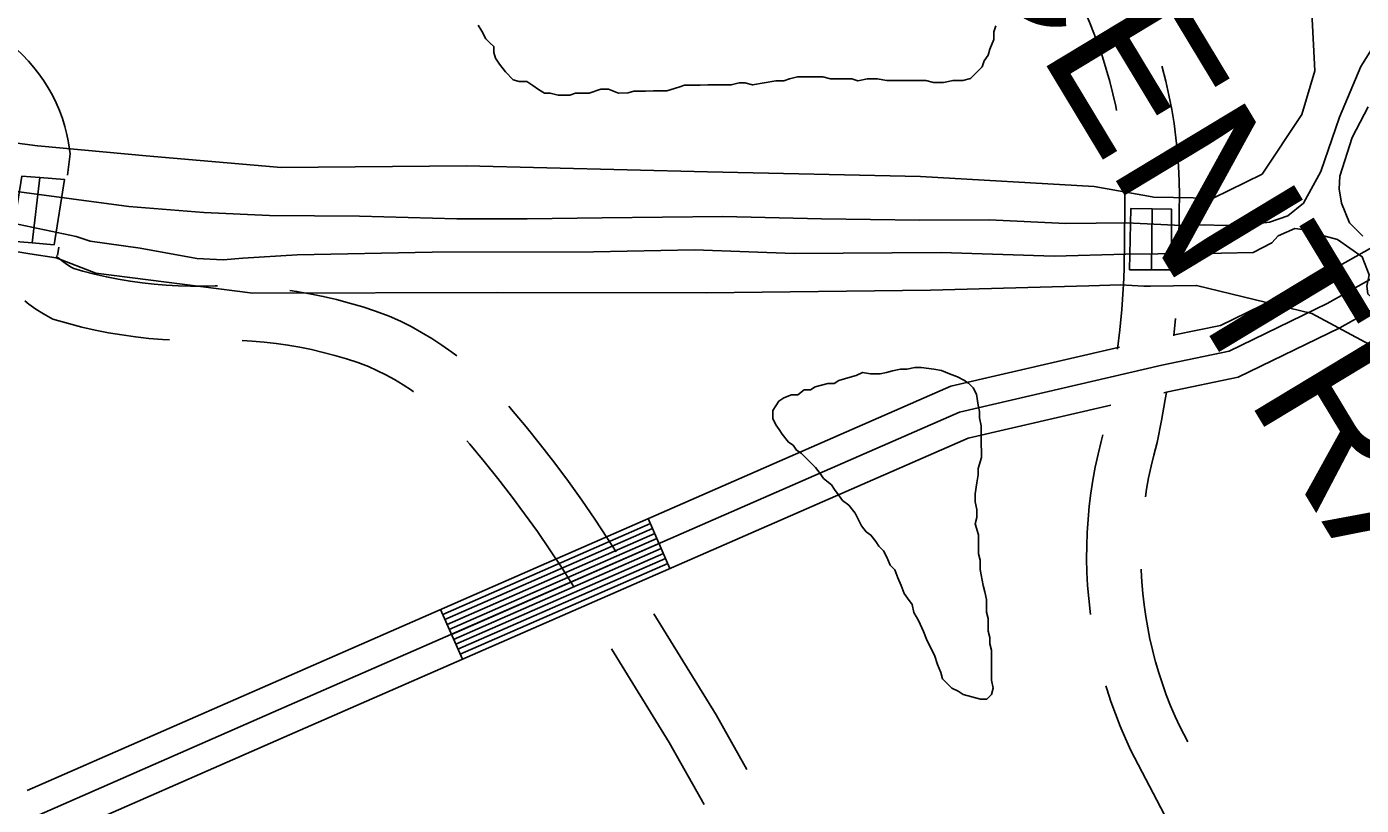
# Model space of a CAD drawing. Extents: x 3297735 to 3335592, y 670436 to 695807.
# Drawn here: x 3328412 to 3329148, y 690145 to 690575 of the extents above; entities that cross this region are included whole.
import ezdxf

# ---------------------------------------------------------------- set-up
doc = ezdxf.new("R2010")
doc.units = 0
for name, color, linetype in [('V-BRDG-OTLN', 7, 'Continuous'), ('V-RAIL-IDEN', 7, 'Continuous'), ('V-ROAD-CNTR', 7, 'Continuous'), ('V-SITE-OTLN', 7, 'Continuous'), ('V-TOPO-SHOR', 7, 'Continuous')]:
    doc.layers.add(name, color=color, linetype=linetype)

msp = doc.modelspace()

# ---------------------------------------------------------------- linework, layer by layer
at = {"layer": 'V-BRDG-OTLN'}
for p, q in [((3328415.33, 690455.37), (3328419.72, 690491.36)), ((3329032.76, 690440.45), (3329033.04, 690474.1))]:
    msp.add_line(p, q, dxfattribs=at)
for points in [[(3328404.07, 690456.33), (3328409.73, 690492.16), (3328419.72, 690491.36), (3328433.28, 690490.27), (3328427.49, 690454.31), (3328415.33, 690455.37)], [(3329020.68, 690440.49), (3329021.27, 690474.24), (3329033.04, 690474.1), (3329043.77, 690473.96), (3329043.86, 690440.42), (3329032.76, 690440.45)]]:
    msp.add_lwpolyline(points, close=True, dxfattribs=at)
at = {"layer": 'V-ROAD-CNTR'}
for p, q in [((3328755.17, 690303.27), (3328767.19, 690275.78)), ((3328640.65, 690253.19), (3328652.67, 690225.7))]:
    msp.add_line(p, q, dxfattribs=at)
for points in [[(3329013.47, 690528.29), (3329013.01, 690530.66), (3329011.48, 690537.56), (3329009.74, 690544.41), (3329007.81, 690551.21), (3329005.68, 690557.95), (3329003.33, 690564.71), (3329001.03, 690570.97), (3328998.57, 690577.07), (3328995.92, 690583.08), (3328993.1, 690589.02), (3328990.08, 690594.86), (3328986.89, 690600.61), (3328983.52, 690606.25), (3328979.72, 690612.2), (3328975.15, 690619.93)], [(3328435, 690492.72), (3328436.44, 690504.4), (3328435.51, 690510.58), (3328435.29, 690511.7), (3328434.59, 690515.12), (3328433.44, 690519.59), (3328432.06, 690524.01), (3328430.45, 690528.34), (3328428.62, 690532.58), (3328426.58, 690536.74), (3328424.32, 690540.78), (3328421.85, 690544.69), (3328419.19, 690548.47), (3328416.34, 690552.12), (3328413.31, 690555.62), (3328410.1, 690558.95), (3328406.72, 690562.12), (3328402.85, 690565.39), (3328390.46, 690573.73)], [(3329045.48, 690404.59), (3329070.75, 690409.84), (3329122.75, 690435.15), (3329231.57, 690496.18), (3329312.5, 690555.15)], [(3329047.87, 690453.62), (3329048.04, 690473.95), (3329048.11, 690480.59), (3329048.13, 690481.63), (3329047.99, 690489.56), (3329047.63, 690497.48), (3329047.03, 690505.39), (3329046.21, 690513.28), (3329045.16, 690521.15), (3329043.89, 690528.97), (3329042.39, 690536.76), (3329040.66, 690544.51), (3329038.71, 690552.2), (3329038.56, 690552.75)], [(3326825.6, 689868.97), (3327447.21, 689933.78), (3328086.32, 690003.44), (3328112.91, 690009.15), (3328162.33, 690027.25), (3328551.33, 690197.76), (3328926.85, 690361.97), (3329038.45, 690387.81), (3329075.63, 690395.53), (3329129.71, 690421.86), (3329239.68, 690483.53), (3329321.33, 690543.03)], [(3329039.52, 690372.66), (3329041.67, 690373.16), (3329080.51, 690381.22), (3329136.66, 690408.56), (3329247.8, 690470.88), (3329330.17, 690530.91)], [(3329014.08, 690396.79), (3329015.3, 690407.4), (3329016.35, 690418.62), (3329017.18, 690429.85), (3329017.3, 690432.27), (3329017.76, 690440.91), (3329018.04, 690474.25), (3329018.12, 690480.94), (3329018.12, 690481.55), (3329018, 690488.61)], [(3328429.38, 690448.35), (3328430.15, 690453.02)], [(3328428.74, 690448.18), (3328429.82, 690447.17), (3328432.07, 690445.3), (3328434.43, 690443.58), (3328436.91, 690442), (3328438.4, 690441.18), (3328443.39, 690439.75), (3328449.84, 690438.09), (3328456.34, 690436.61), (3328462.88, 690435.32), (3328469.46, 690434.22), (3328476.06, 690433.29), (3328482.69, 690432.56), (3328489.33, 690432.01), (3328496, 690431.65), (3328502.66, 690431.48), (3328509.32, 690431.49), (3328516.38, 690431.72), (3328517.68, 690431.72)], [(3328411.43, 690423.44), (3328413.64, 690421.61), (3328417.53, 690418.78), (3328421.59, 690416.19), (3328426.87, 690413.27), (3328435.52, 690410.79), (3328442.79, 690408.92), (3328450.12, 690407.26), (3328457.49, 690405.81), (3328464.9, 690404.56), (3328472.33, 690403.52), (3328479.8, 690402.69), (3328487.29, 690402.08), (3328491.22, 690401.87)], [(3328557.55, 690429.08), (3328561.22, 690428.56), (3328568.61, 690427.27), (3328575.96, 690425.77), (3328583.26, 690424.06), (3328590.51, 690422.13), (3328597.7, 690420), (3328604.82, 690417.66), (3328612.24, 690414.98), (3328618.55, 690412.1), (3328624.45, 690409.14), (3328630.23, 690405.96), (3328635.89, 690402.56), (3328641.42, 690398.96), (3328646.81, 690395.14), (3328649.57, 690393.03)], [(3329045.11, 690404.06), (3329045.14, 690404.29), (3329046.02, 690413.7)], [(3328531.21, 690401.5), (3328536.76, 690401.19), (3328543.36, 690400.62), (3328549.95, 690399.87), (3328556.51, 690398.93), (3328563.04, 690397.79), (3328569.53, 690396.47), (3328575.98, 690394.95), (3328582.39, 690393.25), (3328588.74, 690391.36), (3328595.04, 690389.3), (3328600.9, 690387.18), (3328605.58, 690385.04), (3328610.48, 690382.58), (3328615.28, 690379.95), (3328619.97, 690377.13), (3328624.56, 690374.14), (3328625.79, 690373.27)], [(3328412.65, 690153.35), (3328545.31, 690211.5), (3328922.11, 690376.27), (3329015.18, 690397.82)], [(3329029.35, 690315.24), (3329030.01, 690319.55), (3329031.16, 690325.85), (3329032.5, 690332.11), (3329034.02, 690338.34), (3329035.92, 690345.26), (3329038.31, 690357.3), (3329040.37, 690368.99), (3329040.96, 690372.77)], [(3328418.25, 690123.05), (3328557.34, 690184.02), (3328931.59, 690347.67), (3329010.36, 690365.91)], [(3328678.28, 690365.32), (3328679.83, 690363.45), (3328687.87, 690353.82), (3328695.83, 690343.92), (3328703.6, 690333.88), (3328711.19, 690323.69), (3328718.59, 690313.37), (3328725.8, 690302.91), (3328732.81, 690292.32), (3328737.54, 690284.89)], [(3328999.13, 690250.46), (3328998.92, 690251.96), (3328998.12, 690259.2), (3328997.52, 690266.46), (3328997.14, 690273.73), (3328996.98, 690281.01), (3328997.02, 690288.29), (3328997.28, 690295.57), (3328997.75, 690302.84), (3328998.43, 690310.09), (3328999.32, 690317.32), (3329000.42, 690324.52), (3329001.73, 690331.68), (3329003.25, 690338.8), (3329004.98, 690345.87), (3329005.99, 690349.55)], [(3328655.11, 690346.26), (3328656.77, 690344.26), (3328664.66, 690334.81), (3328672.27, 690325.34), (3328679.71, 690315.73), (3328686.97, 690305.99), (3328694.05, 690296.11), (3328700.94, 690286.11), (3328707.65, 690275.98), (3328714.17, 690265.73), (3328714.19, 690265.7)], [(3328641.85, 690250.44), (3328756.38, 690300.52)], [(3328643.05, 690247.69), (3328757.58, 690297.77)], [(3328644.25, 690244.94), (3328758.78, 690295.02)], [(3328645.46, 690242.19), (3328759.99, 690292.28)], [(3328646.66, 690239.44), (3328761.19, 690289.53)], [(3328647.86, 690236.7), (3328762.39, 690286.78)], [(3328649.06, 690233.95), (3328763.59, 690284.03)], [(3328650.26, 690231.2), (3328764.79, 690281.28)], [(3328651.47, 690228.45), (3328766, 690278.53)], [(3329033.4, 690230.31), (3329031.91, 690236.76), (3329030.65, 690243.04), (3329029.58, 690249.36), (3329028.69, 690255.7), (3329027.98, 690262.07), (3329027.46, 690268.46), (3329027.13, 690274.86), (3329027.11, 690275.36)], [(3328758.28, 690250.7), (3328792.61, 690195.04), (3328809.59, 690164.89)], [(3328734.89, 690231.49), (3328766.76, 690179.8), (3328786.03, 690145.58)], [(3329052.76, 690180.13), (3329048.36, 690188.55), (3329045.75, 690194.22), (3329043.25, 690200.11), (3329040.92, 690206.07), (3329038.76, 690212.09), (3329036.78, 690218.18), (3329034.98, 690224.33), (3329033.3, 690230.73)], [(3329050.45, 690120.9), (3329041.94, 690136.08), (3329021.43, 690175.32), (3329018.32, 690182.07), (3329015.47, 690188.77), (3329012.82, 690195.55), (3329010.37, 690202.4), (3329008.12, 690209.32), (3329007.63, 690210.99)]]:
    msp.add_lwpolyline(points, dxfattribs=at)
at = {"layer": 'V-SITE-OTLN'}
for points in [[(3328855.19, 690988.97), (3328927.03, 690876.74), (3329009.85, 690750.67), (3329060.43, 690672.69), (3329110.25, 690606.39), (3329121.26, 690582.33), (3329122.81, 690550.21), (3329115.57, 690526.1), (3329093.76, 690493.19), (3329066.78, 690479.98), (3329033.93, 690480.62), (3329033.12, 690480.76), (3329001.06, 690486.38), (3328905.41, 690491.97), (3328787.88, 690494.58), (3328655, 690497.88), (3328552.8, 690496.88), (3328478.32, 690503.25), (3328420.59, 690508.73), (3328418.45, 690508.93), (3328346.88, 690518.23)], [(3328406.42, 690450.59), (3328414.18, 690449.34), (3328428.7, 690447), (3328450.62, 690438.66), (3328537.16, 690427.58), (3328672.21, 690427.93), (3328787.18, 690427.87), (3328910.92, 690429.29), (3328998.14, 690431.71), (3329015.66, 690432.13), (3329028.44, 690431.43), (3329032.28, 690431.48), (3329057.64, 690431.87), (3329121.19, 690416.34), (3329152.99, 690399.27), (3329189.24, 690358.12), (3329214.33, 690314.55), (3329283.06, 690200.39), (3329378.56, 690046.4)]]:
    msp.add_lwpolyline(points, dxfattribs=at)
at = {"layer": 'V-TOPO-SHOR'}
for points in [[(3328946.86, 690575.03), (3328945.79, 690571.81), (3328945.8, 690567.51), (3328943.67, 690562.14), (3328942.61, 690558.92), (3328940.47, 690555.69), (3328939.4, 690552.47), (3328937.26, 690550.31), (3328935.12, 690548.16), (3328932.98, 690546.01), (3328928.69, 690544.93), (3328923.32, 690544.91), (3328917.96, 690543.82), (3328912.59, 690543.81), (3328908.29, 690544.87), (3328905.08, 690544.86), (3328900.78, 690544.85), (3328897.56, 690544.84), (3328894.34, 690544.83), (3328890.05, 690544.82), (3328886.83, 690544.81), (3328881.46, 690545.87), (3328876.09, 690545.86), (3328870.73, 690544.77), (3328867.5, 690545.83), (3328858.92, 690545.82), (3328855.69, 690545.8), (3328851.4, 690546.87), (3328846.03, 690546.85), (3328840.66, 690546.84), (3328837.44, 690546.83), (3328833.15, 690545.74), (3328829.94, 690544.66), (3328825.64, 690544.65), (3328819.2, 690543.56), (3328812.77, 690542.47), (3328808.47, 690543.53), (3328805.25, 690543.53), (3328800.96, 690542.44), (3328791.3, 690542.42), (3328788.08, 690542.41), (3328783.78, 690542.39), (3328780.56, 690542.39), (3328775.2, 690542.37), (3328771.98, 690541.29), (3328765.54, 690539.13), (3328761.25, 690539.12), (3328758.03, 690539.11), (3328753.74, 690539.09), (3328750.52, 690539.09), (3328747.3, 690539.08), (3328744.08, 690538), (3328738.71, 690537.98), (3328733.34, 690540.11), (3328729.04, 690540.1), (3328722.61, 690537.94), (3328718.32, 690537.93), (3328715.1, 690537.92), (3328711.88, 690536.84), (3328708.66, 690536.83), (3328705.44, 690536.82), (3328701.14, 690537.88), (3328697.92, 690537.88), (3328694.7, 690540.01), (3328691.47, 690542.15), (3328688.24, 690544.29), (3328683.95, 690544.28), (3328680.73, 690545.34), (3328676.42, 690549.63), (3328673.19, 690553.91), (3328671.03, 690557.13), (3328669.95, 690560.34), (3328669.95, 690563.56), (3328667.79, 690565.7), (3328665.64, 690567.84), (3328663.48, 690572.13), (3328661.33, 690575.35)], [(3329019.05, 690466.41), (3329053, 690464.81), (3329061.71, 690465.27), (3329072.6, 690464.86), (3329085.67, 690465.33), (3329097.87, 690466.67), (3329107.88, 690470.18), (3329116.57, 690477.18), (3329126.11, 690494.63), (3329136.49, 690524.72), (3329148.18, 690552.63), (3329157.72, 690567.9)], [(3329152.16, 690530.42), (3329143.49, 690513.41), (3329136.57, 690492.04), (3329136.16, 690485.07), (3329137.48, 690477.23), (3329141.87, 690466.35), (3329149.3, 690458.96)], [(3328405.5, 690483.86), (3328468.74, 690475.47), (3328510.14, 690472.09), (3328546.31, 690470.44), (3328595.97, 690470.14), (3328649.56, 690468.54), (3328688.34, 690468.64), (3328729.72, 690469.19), (3328796.38, 690469.8), (3328850.84, 690468.63), (3328904.87, 690467.91), (3328943.2, 690468.01), (3328985.47, 690465.94), (3329019.05, 690466.41)], [(3329018.62, 690449.04), (3328978.98, 690448.06), (3328916.67, 690450.07), (3328835.64, 690449.43), (3328780.74, 690451.46), (3328724.98, 690450.44), (3328636.11, 690450.2), (3328561.61, 690448.7), (3328531.56, 690446.88), (3328520.67, 690445.98), (3328506.29, 690446.81), (3328474.9, 690452.39), (3328447.45, 690456.24), (3328439.6, 690458.83), (3328401.24, 690467.01)], [(3329363.21, 690126.25), (3329323.4, 690191.06), (3329288.41, 690240.63), (3329258.23, 690287.6), (3329222.77, 690351.55), (3329200.9, 690382.86), (3329175.57, 690408.94), (3329162.48, 690417.61), (3329157.23, 690422.39), (3329151.99, 690427.17), (3329151.55, 690431.52), (3329152.84, 690437.63), (3329148.89, 690447.64), (3329135.36, 690457.19), (3329122.28, 690460.64), (3329118.79, 690462.37), (3329111.82, 690463.22), (3329102.68, 690459.28), (3329099.2, 690455.35), (3329088.76, 690450.09), (3329071.34, 690449.61), (3329018.62, 690449.04)], [(3328928.8, 690206.29), (3328926.18, 690208.03), (3328922.69, 690209.76), (3328920.07, 690212.37), (3328917.45, 690214.98), (3328916.57, 690218.46), (3328914.81, 690222.81), (3328913.06, 690228.04), (3328911.31, 690231.51), (3328908.68, 690236.74), (3328906.93, 690241.09), (3328904.3, 690247.18), (3328901.67, 690251.53), (3328900.79, 690255.89), (3328898.16, 690259.36), (3328896.42, 690261.97), (3328894.66, 690266.32), (3328892.91, 690270.68), (3328891.15, 690275.03), (3328888.53, 690277.64), (3328886.78, 690281.99), (3328885.03, 690285.47), (3328882.4, 690288.08), (3328880.65, 690290.69), (3328878.03, 690294.16), (3328875.41, 690295.9), (3328872.79, 690299.38), (3328869.29, 690306.34), (3328865.79, 690310.69), (3328862.3, 690313.29), (3328860.55, 690315.9), (3328857.93, 690319.38), (3328856.18, 690321.99), (3328851.81, 690325.46), (3328850.06, 690328.07), (3328847.44, 690331.55), (3328843.94, 690335.02), (3328839.57, 690339.37), (3328836.96, 690341.11), (3328835.2, 690343.72), (3328832.59, 690345.45), (3328829.09, 690349.8), (3328827.34, 690352.41), (3328825.59, 690355.02), (3328823.84, 690358.5), (3328823.83, 690362.85), (3328825.56, 690365.47), (3328827.3, 690368.09), (3328829.91, 690369.84), (3328834.26, 690371.59), (3328837.75, 690371.61), (3328841.22, 690374.23), (3328844.71, 690374.24), (3328847.32, 690375.99), (3328850.8, 690376.87), (3328854.29, 690377.75), (3328857.77, 690377.76), (3328860.38, 690379.51), (3328866.47, 690381.26), (3328869.96, 690382.15), (3328873.44, 690383.9), (3328877.8, 690383.04), (3328883.02, 690383.05), (3328886.51, 690383.93), (3328889.99, 690384.81), (3328894.34, 690385.7), (3328897.83, 690385.7), (3328902.18, 690386.59), (3328905.67, 690386.6), (3328912.64, 690385.74), (3328917, 690384.89), (3328921.36, 690383.15), (3328925.72, 690381.42), (3328929.21, 690379.69), (3328931.83, 690377.95), (3328934.45, 690375.34), (3328936.21, 690371.87), (3328937.09, 690365.77), (3328937.97, 690362.29), (3328937.98, 690358.8), (3328938.87, 690354.45), (3328938.88, 690348.35), (3328938.89, 690343.99), (3328938.9, 690340.51), (3328938.91, 690337.02), (3328937.18, 690330.92), (3328937.2, 690327.43), (3328936.33, 690323.07), (3328935.48, 690316.97), (3328935.49, 690312.61), (3328936.37, 690308.26), (3328936.38, 690303.9), (3328935.52, 690300.41), (3328937.28, 690294.32), (3328937.3, 690287.35), (3328937.31, 690283.86), (3328938.19, 690280.38), (3328938.2, 690275.15), (3328939.97, 690266.45), (3328940.85, 690262.96), (3328941.73, 690258.61)], [(3328941.73, 690258.61), (3328941.75, 690251.64), (3328942.63, 690248.15), (3328942.64, 690244.67), (3328942.65, 690241.18), (3328943.53, 690237.7), (3328943.54, 690234.21), (3328944.42, 690230.73), (3328944.43, 690227.25), (3328944.44, 690222.89), (3328944.46, 690217.66), (3328944.46, 690214.18), (3328945.35, 690209.82), (3328944.48, 690206.33), (3328941.88, 690203.71), (3328938.39, 690203.7), (3328928.8, 690206.29)]]:
    msp.add_lwpolyline(points, dxfattribs=at)

# ---------------------------------------------------------------- texts
at = {"layer": 'V-RAIL-IDEN'}
msp.add_text('ILLINOIS   CENTRAL', height=82.9998, rotation=301.11646, dxfattribs=at).set_placement((3328645.03, 691099.16))

doc.saveas('drawing.dxf')
